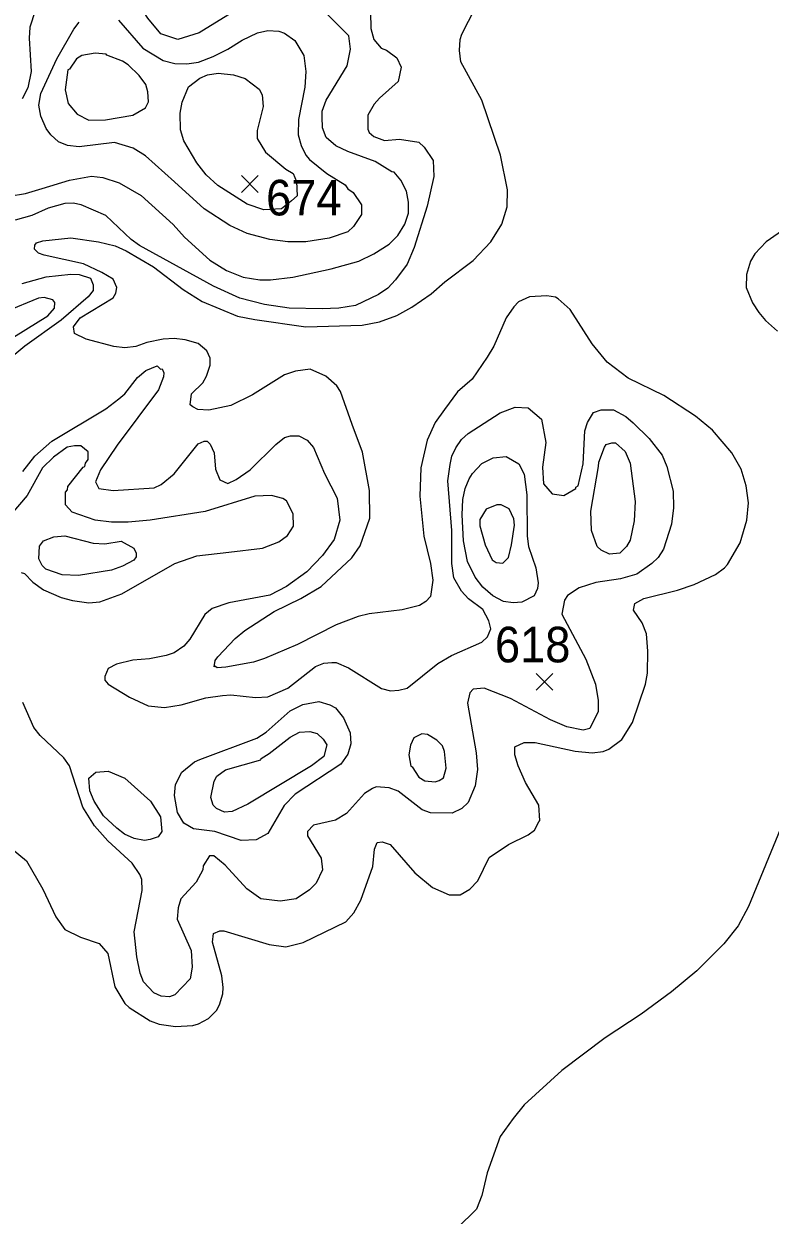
# Model space of a CAD drawing. Extents: x 423 to 448.8, y 7456.3 to 7484.
# Drawn here: x 440.346 to 442.023, y 7464.799 to 7467.476 of the extents above; entities that cross this region are included whole.
import ezdxf
from ezdxf.enums import TextEntityAlignment as Align

# ---------------------------------------------------------------- set-up
doc = ezdxf.new("R2010")
doc.units = 0
doc.header["$LTSCALE"] = 0.032
for name, color, linetype, lineweight in [('1', 7, 'Continuous', 25), ('2', 7, 'Continuous', 13), ('21', 7, 'Continuous', 25)]:
    doc.layers.add(name, color=color, linetype=linetype, lineweight=lineweight)
doc.layers.add('61', color=7, linetype='Continuous')

msp = doc.modelspace()

# ---------------------------------------------------------------- linework, layer by layer
at = {"layer": '1'}
for points in [[(441.1253, 7467.5027), (441.1261, 7467.4656), (441.133, 7467.4408), (441.1493, 7467.4215), (441.1609, 7467.4168), (441.1841, 7467.3998), (441.1941, 7467.3789), (441.1872, 7467.3464), (441.1454, 7467.3093)], [(441.1454, 7467.3093), (441.1338, 7467.2961), (441.1191, 7467.2714), (441.1191, 7467.2397), (441.1222, 7467.232), (441.133, 7467.2234), (441.157, 7467.2141), (441.1903, 7467.2172), (441.2336, 7467.2103), (441.246, 7467.1995), (441.266, 7467.1693), (441.2676, 7467.133), (441.2529, 7467.0664), (441.2235, 7466.9736), (441.2073, 7466.9365), (441.1817, 7466.9009), (441.164, 7466.8824), (441.1431, 7466.8684), (441.0913, 7466.8437), (441.0542, 7466.8375), (441.017, 7466.8359), (440.9428, 7466.8375), (440.8871, 7466.846), (440.8314, 7466.8599), (440.7726, 7466.887), (440.6063, 7466.9783), (440.5877, 7466.9914), (440.5305, 7467.0455), (440.4756, 7467.0695), (440.457, 7467.0734), (440.4385, 7467.0726), (440.4014, 7467.0618), (440.3642, 7467.0456), (440.3271, 7467.0355)], [(440.3425, 7466.8932), (440.3967, 7466.9079), (440.4524, 7466.914), (440.471, 7466.9133), (440.4965, 7466.9048), (440.5019, 7466.8901), (440.5019, 7466.8769), (440.491, 7466.863), (440.4307, 7466.8104), (440.3487, 7466.7524), (440.2273, 7466.6518)], [(440.3441, 7466.4701), (440.3712, 7466.5049), (440.4091, 7466.5389), (440.5305, 7466.6116), (440.5599, 7466.6341), (440.5731, 7466.6449), (440.6017, 7466.6813), (440.6202, 7466.6975), (440.6457, 7466.7076), (440.6535, 7466.7006), (440.6574, 7466.7013), (440.6612, 7466.6921), (440.6605, 7466.6828), (440.6488, 7466.6542), (440.556, 7466.5297), (440.5189, 7466.474), (440.5073, 7466.4469), (440.515, 7466.4322), (440.5468, 7466.4276), (440.6396, 7466.4337), (440.655, 7466.4415), (440.6844, 7466.4655), (440.7378, 7466.5327), (440.7517, 7466.5389)], [(440.7517, 7466.5389), (440.7586, 7466.5389), (440.7649, 7466.532), (440.7742, 7466.5127), (440.7772, 7466.4755), (440.7865, 7466.4515), (440.8051, 7466.4438), (440.8237, 7466.4523), (440.8546, 7466.4739), (440.9126, 7466.5312), (440.9319, 7466.5466), (440.9459, 7466.5505), (440.9644, 7466.5505), (440.983, 7466.5412), (440.9969, 7466.5242), (441.0217, 7466.4662), (441.0503, 7466.4106), (441.0564, 7466.361), (441.0433, 7466.3177), (441.0178, 7466.2814), (440.9822, 7466.245), (440.9366, 7466.2117), (440.8995, 7466.1924), (440.8067, 7466.1754), (440.7695, 7466.163), (440.7533, 7466.1491), (440.7192, 7466.0934), (440.7061, 7466.078), (440.6844, 7466.0633), (440.6659, 7466.0571), (440.6288, 7466.0493), (440.5916, 7466.0462), (440.5545, 7466.0377), (440.5359, 7466.0277), (440.5282, 7466.0099), (440.5282, 7466.0014), (440.5359, 7465.9928), (440.5839, 7465.9635), (440.6257, 7465.9441), (440.6628, 7465.9403), (440.6999, 7465.9465), (440.7556, 7465.9619), (440.7927, 7465.9673), (440.8113, 7465.9689), (440.867, 7465.9627), (440.8948, 7465.9642), (440.9396, 7465.9836), (441.0016, 7466.0323), (441.0201, 7466.04), (441.0387, 7466.0416), (441.0479, 7466.0416), (441.0758, 7466.0292), (441.1501, 7465.9828), (441.1702, 7465.9774), (441.1887, 7465.9789), (441.2073, 7465.9836), (441.2769, 7466.0393), (441.307, 7466.0571), (441.3751, 7466.0872), (441.3883, 7466.0988), (441.396, 7466.1166), (441.3914, 7466.1352), (441.3775, 7466.1607), (441.3457, 7466.1847), (441.3295, 7466.2017), (441.3125, 7466.2318), (441.3078, 7466.2636), (441.3078, 7466.3378), (441.2993, 7466.4492), (441.304, 7466.4864), (441.3078, 7466.5049), (441.3171, 7466.5235), (441.3295, 7466.542), (441.3449, 7466.5559), (441.4169, 7466.6023), (441.4502, 7466.6147), (441.4796, 7466.6132), (441.5097, 7466.5877), (441.519, 7466.5359), (441.512, 7466.4802), (441.5136, 7466.443), (441.5337, 7466.4206), (441.56, 7466.4167), (441.5863, 7466.4322), (441.5863, 7466.4353), (441.5917, 7466.4384), (441.6033, 7466.4879), (441.6072, 7466.5622), (441.6126, 7466.5807), (441.6265, 7466.6031), (441.6435, 7466.6093), (441.6713, 7466.6093), (441.6992, 7466.5939), (441.7154, 7466.5799), (441.751, 7466.5443), (441.7804, 7466.5072), (441.7913, 7466.4817), (441.8052, 7466.426), (441.8059, 7466.3889), (441.8013, 7466.3518), (441.7835, 7466.2961)], [(441.7835, 7466.2961), (441.7719, 7466.2775), (441.7572, 7466.2636), (441.724, 7466.2396), (441.6868, 7466.2296), (441.6312, 7466.221), (441.594, 7466.2094), (441.5677, 7466.1917), (441.5615, 7466.1816), (441.5553, 7466.1499), (441.6087, 7466.0486), (441.6311, 7465.9929), (441.6366, 7465.9558), (441.6366, 7465.931), (441.618, 7465.8931), (441.6033, 7465.8892), (441.5662, 7465.897), (441.5298, 7465.9124), (441.4401, 7465.9604), (441.3806, 7465.9836), (441.3558, 7465.9813), (441.3488, 7465.9728), (441.3434, 7465.9496), (441.3628, 7465.8382), (441.3658, 7465.8011), (441.3604, 7465.7639), (441.345, 7465.7268), (441.3303, 7465.7129), (441.3086, 7465.7028), (441.2599, 7465.7036), (441.2413, 7465.7105), (441.1872, 7465.7523), (441.1671, 7465.76), (441.1377, 7465.7616), (441.13, 7465.7585), (441.1121, 7465.7469), (441.0712, 7465.7021), (441.0464, 7465.6874), (440.9969, 7465.6758), (440.9838, 7465.6618), (440.9838, 7465.6518), (441.0147, 7465.6015), (441.0178, 7465.5752), (441.0031, 7465.5458), (440.9884, 7465.5304), (440.9582, 7465.5102), (440.9227, 7465.5048), (440.8786, 7465.5102), (440.8476, 7465.5326), (440.7989, 7465.586), (440.7734, 7465.6069), (440.7633, 7465.6069), (440.7494, 7465.5845), (440.7486, 7465.5752), (440.7339, 7465.5474), (440.6991, 7465.5102), (440.6929, 7465.4901), (440.6906, 7465.4646), (440.7223, 7465.3942), (440.7247, 7465.3571), (440.72, 7465.3308), (440.686, 7465.2944), (440.6736, 7465.2898), (440.6551, 7465.2913), (440.6388, 7465.2991), (440.6156, 7465.3238), (440.6079, 7465.3432), (440.6001, 7465.3803), (440.5947, 7465.436), (440.6125, 7465.5288), (440.6117, 7465.5535), (440.6071, 7465.5651), (440.59, 7465.5907), (440.5351, 7465.6409), (440.505, 7465.6742), (440.4787, 7465.716), (440.4493, 7465.8088), (440.4362, 7465.8274), (440.3835, 7465.8776), (440.3688, 7465.8954), (440.3441, 7465.9511)]]:
    msp.add_lwpolyline(points, dxfattribs=at)
at = {"layer": '2'}
for points in [[(440.8638, 7467.5413), (440.8144, 7467.5019), (440.7401, 7467.4562), (440.6922, 7467.4408), (440.6543, 7467.4539), (440.6249, 7467.4887), (440.6156, 7467.5042), (440.6055, 7467.5274), (440.6009, 7467.5506), (440.6019, 7467.5862), (440.6086, 7467.6045), (440.6132, 7467.6218), (440.6225, 7467.645), (440.6372, 7467.6868), (440.6396, 7467.6991), (440.6365, 7467.7239), (440.6063, 7467.7858), (440.597, 7467.8353), (440.5908, 7467.8522), (440.5769, 7467.8631), (440.5638, 7467.8677), (440.5483, 7467.8685)], [(440.5514, 7466.9775), (440.5762, 7466.9666), (440.638, 7466.9303), (440.7046, 7466.8792), (440.7471, 7466.8522), (440.8268, 7466.8197), (440.8654, 7466.8119), (440.9799, 7466.7957), (441.1068, 7466.7996), (441.1454, 7466.8066), (441.1841, 7466.8212), (441.2181, 7466.8398), (441.2614, 7466.87), (441.2923, 7466.897), (441.3558, 7466.9442), (441.396, 7466.9868), (441.4207, 7467.0262), (441.4323, 7467.0649), (441.4331, 7467.1036), (441.4177, 7467.1809), (441.3751, 7467.3047), (441.328, 7467.3913), (441.3249, 7467.4161), (441.3264, 7467.4408), (441.3303, 7467.4532), (441.3743, 7467.5398)], [(440.3132, 7467.0888), (440.3503, 7467.095), (440.3874, 7467.1067), (440.4493, 7467.1252), (440.4988, 7467.1337), (440.5236, 7467.1314), (440.5607, 7467.119), (440.6102, 7467.0904), (440.6821, 7467.0254), (440.7076, 7466.9968), (440.7641, 7466.945), (440.802, 7466.9218), (440.8391, 7466.9071), (440.8763, 7466.9009), (440.901, 7466.9009), (440.9505, 7466.9071), (441.0371, 7466.9257), (441.099, 7466.9434), (441.1331, 7466.9597), (441.167, 7466.9814), (441.1864, 7467.0007), (441.2026, 7467.0262), (441.2104, 7467.051), (441.2104, 7467.0757), (441.2065, 7467.1005), (441.1933, 7467.1252), (441.1787, 7467.143), (441.1732, 7467.1438), (441.1361, 7467.167), (441.0743, 7467.1894), (441.0472, 7467.2025), (441.0255, 7467.2211), (441.0178, 7467.2428), (441.017, 7467.2675), (441.017, 7467.2799), (441.0255, 7467.3047), (441.0727, 7467.382), (441.0804, 7467.4191), (441.0766, 7467.4493), (441.0271, 7467.4988)], [(440.3719, 7467.5058), (440.3603, 7467.4686), (440.3588, 7467.4439), (440.3627, 7467.3696), (440.3557, 7467.3325), (440.3425, 7467.3078)], [(440.5591, 7467.4849), (440.614, 7467.4214), (440.6597, 7467.3936), (440.686, 7467.3874), (440.7123, 7467.3866), (440.7386, 7467.3905), (440.7718, 7467.4029), (440.8051, 7467.4191), (440.8368, 7467.44), (440.8716, 7467.4562), (440.8948, 7467.4617), (440.9196, 7467.4601), (440.932, 7467.4555), (440.9552, 7467.4392), (440.9752, 7467.4052), (440.9799, 7467.3696), (440.9776, 7467.3341), (440.9636, 7467.2614), (440.9629, 7467.2273), (440.9698, 7467.2026), (440.9799, 7467.1809), (440.9884, 7467.1716), (441.0271, 7467.1399), (441.0681, 7467.1144), (441.0742, 7467.1059), (441.0866, 7467.0974), (441.1052, 7467.0695), (441.1052, 7467.0479), (441.0874, 7467.0208), (441.0743, 7467.0092), (441.0325, 7466.9945), (440.9799, 7466.9867), (440.9397, 7466.9867), (440.8995, 7466.9914), (440.8484, 7467.0053), (440.8089, 7467.0231), (440.7517, 7467.0603), (440.6852, 7467.1213), (440.6195, 7467.1801), (440.5924, 7467.1971), (440.5499, 7467.2095), (440.471, 7467.2002), (440.4447, 7467.2033), (440.4245, 7467.2111), (440.4068, 7467.2273), (440.3967, 7467.2413), (440.3843, 7467.2691), (440.3804, 7467.2938), (440.3843, 7467.3201), (440.4207, 7467.3975), (440.4586, 7467.464), (440.4709, 7467.4802)], [(442.0681, 7467.0239), (442.014, 7466.9868), (441.9885, 7466.9597), (441.9792, 7466.9427), (441.9699, 7466.9133), (441.9691, 7466.8839), (441.9838, 7466.8491), (441.9978, 7466.8274), (442.0124, 7466.8096), (442.0395, 7466.7857)], [(441.9691, 7466.4384), (441.9583, 7466.4755), (441.9374, 7466.5127), (441.8933, 7466.5637), (441.8555, 7466.5946), (441.7843, 7466.641), (441.7039, 7466.6805), (441.6567, 7466.716), (441.6234, 7466.7571), (441.5739, 7466.8344), (441.5468, 7466.8584), (441.5406, 7466.8622), (441.5213, 7466.8653), (441.4827, 7466.863), (441.4579, 7466.8514), (441.4471, 7466.8406), (441.43, 7466.8158), (441.4022, 7466.7524), (441.3875, 7466.7277), (441.3535, 7466.6782), (441.321, 7466.6495), (441.2916, 7466.6101), (441.2707, 7466.5807), (441.2529, 7466.5405), (441.2382, 7466.4786), (441.2359, 7466.4152), (441.2452, 7466.3255), (441.2599, 7466.2636), (441.2653, 7466.2265), (441.2599, 7466.1893), (441.2498, 7466.1785), (441.2351, 7466.1692), (441.1965, 7466.1599), (441.1222, 7466.1507), (441.0975, 7466.1445), (441.048, 7466.1259), (440.9613, 7466.0818), (440.8871, 7466.0501), (440.8623, 7466.0423), (440.8005, 7466.0308), (440.7811, 7466.0292), (440.7757, 7466.0331), (440.7741, 7466.0315), (440.7765, 7466.0455), (440.7826, 7466.054), (440.8213, 7466.095), (440.843, 7466.1135), (440.9087, 7466.1561), (440.969, 7466.1854), (441.0147, 7466.2117), (441.0835, 7466.2767), (441.1021, 7466.3038), (441.1238, 7466.3657), (441.123, 7466.4276), (441.1075, 7466.5142), (441.0843, 7466.5761), (441.058, 7466.6503), (441.0495, 7466.6627), (441.0248, 7466.6844), (440.9899, 7466.7006), (440.9567, 7466.6959), (440.932, 7466.6874), (440.86, 7466.6426), (440.8113, 7466.6186), (440.7618, 7466.6086), (440.737, 7466.6101), (440.7262, 7466.6155), (440.72, 7466.6201), (440.7231, 7466.6449), (440.7486, 7466.6696), (440.7571, 7466.6844), (440.7649, 7466.7091), (440.7649, 7466.7253), (440.7579, 7466.7416), (440.7378, 7466.7578), (440.7092, 7466.7663), (440.6844, 7466.7694), (440.6597, 7466.7679), (440.6226, 7466.7602), (440.5978, 7466.7516), (440.5731, 7466.7485), (440.5483, 7466.7516), (440.4864, 7466.7679), (440.4601, 7466.7802), (440.4578, 7466.7957), (440.4733, 7466.8158), (440.5475, 7466.8607), (440.5529, 7466.8715), (440.5552, 7466.8839), (440.5468, 7466.9024), (440.522, 7466.9179), (440.4803, 7466.9372), (440.3921, 7466.9566), (440.3797, 7466.9612), (440.3704, 7466.9697), (440.3712, 7466.979), (440.3751, 7466.9844), (440.389, 7466.9891), (440.4524, 7466.9952), (440.5143, 7466.9867), (440.5514, 7466.9775)], [(440.3402, 7466.2435), (440.348, 7466.2412), (440.3665, 7466.2218), (440.3905, 7466.2048), (440.4307, 7466.187), (440.4555, 7466.1808), (440.4926, 7466.1754), (440.5174, 7466.1777), (440.5669, 7466.1955), (440.686, 7466.2636), (440.7355, 7466.2806), (440.8067, 7466.2891), (440.8825, 7466.2984), (440.9196, 7466.3123), (440.9389, 7466.327), (440.9521, 7466.3479), (440.9513, 7466.375), (440.9366, 7466.4044), (440.9281, 7466.4098), (440.9026, 7466.4167), (440.8654, 7466.4152), (440.7541, 7466.3804), (440.6303, 7466.361), (440.5808, 7466.3564), (440.5437, 7466.3564), (440.5065, 7466.361), (440.4547, 7466.3788), (440.44, 7466.3958), (440.44, 7466.4237), (440.4446, 7466.4291), (440.4454, 7466.4368), (440.4794, 7466.4802), (440.4833, 7466.4817), (440.4849, 7466.4894), (440.4911, 7466.4971), (440.4911, 7466.5149), (440.4748, 7466.5281), (440.4601, 7466.5281), (440.4439, 7466.525), (440.4129, 7466.5026), (440.3882, 7466.4786), (440.3541, 7466.4167), (440.3147, 7466.3711)], [(440.3178, 7465.6239), (440.3526, 7465.5953), (440.3889, 7465.5319), (440.4183, 7465.47), (440.4384, 7465.4414), (440.4741, 7465.4244), (440.5158, 7465.4097), (440.5352, 7465.3872), (440.5506, 7465.3122), (440.573, 7465.2751), (440.5831, 7465.2658), (440.6303, 7465.2364), (440.6504, 7465.2287), (440.6875, 7465.2233), (440.7262, 7465.2256), (440.7386, 7465.2294), (440.7617, 7465.2411), (440.771, 7465.2511), (440.7796, 7465.2596), (440.7857, 7465.272), (440.7935, 7465.2968), (440.7943, 7465.3107), (440.7912, 7465.337), (440.7703, 7465.4128), (440.7726, 7465.4321), (440.7865, 7465.4383), (440.7958, 7465.4383), (440.8979, 7465.4073), (440.935, 7465.4027), (440.9737, 7465.412), (441.0696, 7465.4584), (441.0882, 7465.4785), (441.1037, 7465.5072), (441.1307, 7465.583), (441.1346, 7465.6216), (441.14, 7465.6371), (441.1516, 7465.6386), (441.1694, 7465.6324), (441.2251, 7465.569), (441.2645, 7465.5358), (441.3017, 7465.5195), (441.3264, 7465.5195), (441.3481, 7465.5319), (441.3666, 7465.5504), (441.3921, 7465.6031), (441.4354, 7465.6324), (441.4796, 7465.6541), (441.4935, 7465.6649), (441.5035, 7465.6835), (441.5059, 7465.6865), (441.5035, 7465.7206), (441.4733, 7465.7717), (441.4571, 7465.8088), (441.4494, 7465.8336), (441.4494, 7465.8521), (441.4703, 7465.8614), (441.495, 7465.8614), (441.5848, 7465.842), (441.6234, 7465.8382), (441.6482, 7465.8413), (441.6605, 7465.8467), (441.6899, 7465.8683), (441.7139, 7465.9063), (441.7433, 7465.9929), (441.7479, 7466.0176), (441.7487, 7466.0671), (441.7456, 7466.1058), (441.7355, 7466.1306), (441.7162, 7466.1592), (441.7193, 7466.1738), (441.7394, 7466.1854), (441.8152, 7466.204), (441.8524, 7466.2164), (441.9003, 7466.2388), (441.9204, 7466.2543), (441.9274, 7466.2613), (441.956, 7466.31), (441.9707, 7466.3611), (441.9746, 7466.3997), (441.9691, 7466.4384)], [(442.0798, 7465.75), (441.9746, 7465.4932), (441.9513, 7465.4499), (441.9189, 7465.4089), (441.8585, 7465.3486), (441.8013, 7465.3014), (441.7333, 7465.2511), (441.6528, 7465.1977), (441.5554, 7465.1243), (441.4702, 7465.0477), (441.4455, 7465.0168), (441.4169, 7464.9766), (441.3875, 7464.8946), (441.3751, 7464.8435), (441.3635, 7464.8126), (441.3202, 7464.77)]]:
    msp.add_lwpolyline(points, dxfattribs=at)
for points in [[(440.5328, 7467.4059), (440.5313, 7467.4083), (440.5065, 7467.4106), (440.4764, 7467.4052), (440.4647, 7467.3975), (440.4493, 7467.3742), (440.4454, 7467.3727), (440.4392, 7467.3279), (440.4462, 7467.2977), (440.4663, 7467.2737), (440.4926, 7467.2598), (440.5298, 7467.2606), (440.5916, 7467.2714), (440.6195, 7467.2876), (440.6264, 7467.3008), (440.6249, 7467.3232), (440.6202, 7467.3402), (440.6055, 7467.3604), (440.5808, 7467.3843), (440.5684, 7467.3921)], [(440.9513, 7467.1399), (440.9593, 7467.1224), (440.9606, 7467.0896), (440.9479, 7467.0783), (440.9253, 7467.0603), (440.8855, 7467.0587), (440.8484, 7467.071), (440.7826, 7467.1128), (440.7564, 7467.1368), (440.7355, 7467.1639), (440.7061, 7467.2134), (440.6983, 7467.2382), (440.6976, 7467.2753), (440.7022, 7467.3), (440.7161, 7467.3348), (440.7417, 7467.3541), (440.7594, 7467.3619), (440.7834, 7467.3658), (440.8175, 7467.3619), (440.8437, 7467.3534), (440.8755, 7467.3294), (440.8816, 7467.3171), (440.884, 7467.2908), (440.8708, 7467.2366), (440.8708, 7467.2188), (440.8894, 7467.1878), (440.935, 7467.1499)], [(440.2412, 7466.7145), (440.3016, 7466.7586), (440.4006, 7466.8205), (440.4153, 7466.8375), (440.416, 7466.8499), (440.4114, 7466.8561), (440.3921, 7466.8615), (440.3797, 7466.8599), (440.307, 7466.8297), (440.2915, 7466.822), (440.2853, 7466.8135), (440.2335, 7466.7833), (440.2034, 7466.7617), (440.109, 7466.7137), (440.0772, 7466.6944), (440.0564, 7466.6673), (440.0579, 7466.6457), (440.0703, 7466.634), (440.0827, 7466.6302), (440.0951, 7466.631), (440.1306, 7466.641), (440.1763, 7466.6642), (440.2072, 7466.6836)], [(441.6373, 7466.4817), (441.6381, 7466.4917), (441.6512, 7466.525), (441.6551, 7466.5312), (441.6675, 7466.5351), (441.676, 7466.5351), (441.6976, 7466.5157), (441.7085, 7466.4894), (441.7201, 7466.4028), (441.7178, 7466.3595), (441.7085, 7466.3162), (441.7007, 7466.3023), (441.6853, 7466.2868), (441.6621, 7466.2845), (441.6435, 7466.2937), (441.6342, 7466.3022), (441.6219, 7466.3378), (441.6203, 7466.3812)], [(441.3751, 7466.4886), (441.4007, 7466.501), (441.43, 7466.5041), (441.4586, 7466.4879), (441.4703, 7466.4647), (441.4765, 7466.4183), (441.4772, 7466.3255), (441.4803, 7466.3023), (441.4965, 7466.2543), (441.502, 7466.2203), (441.5004, 7466.2079), (441.4927, 7466.1908), (441.4656, 7466.177), (441.4455, 7466.1754), (441.4239, 7466.1785), (441.3999, 7466.1909), (441.3774, 7466.2102), (441.3604, 7466.2327), (441.3434, 7466.2682), (441.3341, 7466.3146), (441.331, 7466.3734), (441.3326, 7466.4075), (441.338, 7466.4322), (441.3473, 7466.4539), (441.3542, 7466.4662)], [(441.4424, 7466.3054), (441.4486, 7466.3502), (441.4471, 7466.3641), (441.437, 7466.3866), (441.4192, 7466.3958), (441.4092, 7466.3958), (441.3852, 7466.3858), (441.3713, 7466.3626), (441.3713, 7466.3487), (441.3828, 7466.3054), (441.3983, 7466.2721), (441.4076, 7466.2659), (441.4223, 7466.2643), (441.4354, 7466.2775)], [(440.5019, 7466.3092), (440.5282, 7466.3077), (440.5653, 7466.3139), (440.5939, 7466.2984), (440.5986, 7466.2868), (440.5986, 7466.279), (440.5939, 7466.2713), (440.5684, 7466.2574), (440.5437, 7466.2489), (440.4694, 7466.2365), (440.4323, 7466.238), (440.3959, 7466.2512), (440.3874, 7466.2589), (440.3804, 7466.2744), (440.382, 7466.303), (440.3905, 7466.3146), (440.4137, 7466.3239), (440.4385, 7466.3262)], [(440.9729, 7465.9472), (441.0093, 7465.9534), (441.034, 7465.9464), (441.0464, 7465.9395), (441.0649, 7465.9171), (441.0796, 7465.8831), (441.0812, 7465.8583), (441.0742, 7465.8351), (441.0588, 7465.8126), (440.9559, 7465.7453), (440.9312, 7465.7198), (440.8948, 7465.6572), (440.8685, 7465.6432), (440.8345, 7465.6417), (440.7757, 7465.6618), (440.7278, 7465.6672), (440.7061, 7465.6804), (440.6914, 7465.7044), (440.6852, 7465.7423), (440.6875, 7465.767), (440.7015, 7465.7949), (440.7301, 7465.8181), (440.7417, 7465.8235), (440.87, 7465.8714), (440.8909, 7465.8846), (440.9451, 7465.9325)], [(440.7997, 7465.8003), (440.8786, 7465.8227), (440.8793, 7465.8258), (440.8979, 7465.8366), (440.9451, 7465.8738), (440.966, 7465.8846), (440.9892, 7465.8861), (441.0054, 7465.8815), (441.0193, 7465.8691), (441.0271, 7465.856), (441.0201, 7465.8304), (440.993, 7465.8088), (440.85, 7465.7229), (440.8144, 7465.7067), (440.7974, 7465.7052), (440.7796, 7465.7136), (440.7718, 7465.7206), (440.7664, 7465.7376), (440.7741, 7465.7748), (440.7803, 7465.7856)], [(441.2915, 7465.8413), (441.2869, 7465.8537), (441.2746, 7465.8668), (441.2537, 7465.8792), (441.2405, 7465.8807), (441.2228, 7465.8722), (441.215, 7465.8552), (441.2111, 7465.8336), (441.2158, 7465.808), (441.2189, 7465.8072), (441.2336, 7465.7833), (441.2475, 7465.7755), (441.2707, 7465.7732), (441.2792, 7465.7763), (441.2892, 7465.7825), (441.2954, 7465.8042)], [(440.5552, 7465.6688), (440.5251, 7465.6966), (440.5042, 7465.7299), (440.4949, 7465.7531), (440.4926, 7465.7817), (440.508, 7465.7948), (440.5359, 7465.7972), (440.5731, 7465.7817), (440.631, 7465.7299), (440.6535, 7465.6943), (440.6566, 7465.6618), (440.6481, 7465.6495), (440.6303, 7465.6433), (440.6179, 7465.6417), (440.5947, 7465.6456), (440.5723, 7465.6556)]]:
    msp.add_lwpolyline(points, close=True, dxfattribs=at)
at = {"layer": '21'}
for p, q in [((440.8355, 7467.1352), (440.873, 7467.0977)), ((440.873, 7467.1352), (440.8355, 7467.0977)), ((441.4975, 7466.0166), (441.535, 7465.9791)), ((441.535, 7466.0166), (441.4975, 7465.9791))]:
    msp.add_line(p, q, dxfattribs=at)

# ---------------------------------------------------------------- texts
at = {"layer": '61', "width": 0.95}
for s, p in [('674', (440.9755, 7467.0458)), ('618', (441.4896, 7466.0416))]:
    msp.add_text(s, height=0.08, dxfattribs=at).set_placement(p, align=Align.CENTER)

doc.saveas('drawing.dxf')
